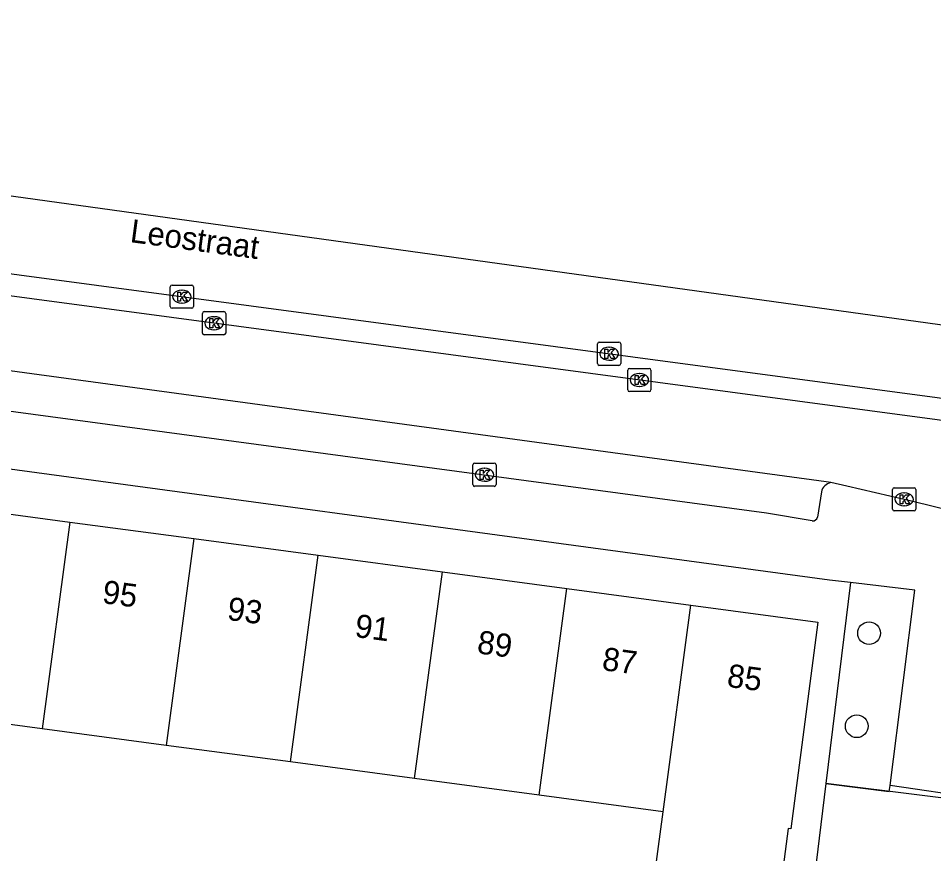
# Model space of a CAD drawing. Extents: x 161696 to 162377, y 380761 to 381673.
# Drawn here: x 161940.55 to 161980.04, y 381607.23 to 381643.26 of the extents above; entities that cross this region are included whole.
import ezdxf

# ---------------------------------------------------------------- set-up
doc = ezdxf.new("R2010")
doc.units = 0
for name, color, linetype in [('IMGEO_Boom', 7, 'Continuous'), ('IMGEO_Groenvoorziening', 7, 'Continuous'), ('IMGEO_Hek', 7, 'Continuous'), ('IMGEO_Kolk', 7, 'Continuous'), ('IMGEO_Muur', 7, 'Continuous'), ('IMGEO_Openbare_ruimte_label', 7, 'Continuous'), ('IMGEO_Pand', 7, 'Continuous'), ('IMGEO_Pand_nummerreeks', 7, 'Continuous'), ('IMGEO_Rijbaan_lokaal_open', 7, 'Continuous'), ('IMGEO_Rijbaan_regionaal_gesloten', 7, 'Continuous'), ('IMGEO_Voetpad_open', 7, 'Continuous')]:
    doc.layers.add(name, color=color, linetype=linetype)

msp = doc.modelspace()

# ---------------------------------------------------------------- linework, layer by layer
at = {"layer": 'IMGEO_Boom'}
for centre in [(161977.253, 381616.744), (161976.723, 381612.729)]:
    msp.add_circle(centre, 0.489, dxfattribs=at)
at = {"layer": 'IMGEO_Groenvoorziening'}
msp.add_lwpolyline([(161976.453, 381618.923), (161975.396, 381610.257), (161978.12, 381609.918), (161978.159, 381610.178)], dxfattribs=at)
at = {"layer": 'IMGEO_Hek'}
msp.add_lwpolyline([(161975.396, 381610.257), (161969.081, 381558.471), (161977.457, 381555.072), (161976.96, 381551.061)], dxfattribs=at)
at = {"layer": 'IMGEO_Kolk'}
for p, q in [((161947.106, 381630.832), (161947.106, 381631.684)), ((161947.181, 381631.758), (161948.033, 381631.758)), ((161947.594, 381631.538), (161947.619, 381631.538)), ((161948.107, 381631.684), (161948.107, 381630.832)), ((161948.033, 381630.758), (161947.181, 381630.758)), ((161947.617, 381630.978), (161947.592, 381630.978)), ((161948.495, 381629.686), (161948.495, 381630.538)), ((161948.57, 381630.612), (161949.422, 381630.612)), ((161948.983, 381630.392), (161949.008, 381630.392)), ((161949.496, 381630.538), (161949.496, 381629.686)), ((161949.422, 381629.612), (161948.57, 381629.612)), ((161949.006, 381629.832), (161948.981, 381629.832)), ((161965.538, 381628.37), (161965.538, 381629.222)), ((161965.613, 381629.296), (161966.465, 381629.296)), ((161966.539, 381629.222), (161966.539, 381628.37)), ((161966.026, 381629.076), (161966.051, 381629.076)), ((161966.049, 381628.516), (161966.024, 381628.516)), ((161966.465, 381628.296), (161965.613, 381628.296)), ((161966.844, 381627.237), (161966.844, 381628.089)), ((161966.919, 381628.163), (161967.771, 381628.163)), ((161967.845, 381628.089), (161967.845, 381627.237)), ((161967.332, 381627.943), (161967.357, 381627.943)), ((161967.771, 381627.163), (161966.919, 381627.163)), ((161967.355, 381627.383), (161967.33, 381627.383)), ((161960.16, 381623.151), (161960.16, 381624.003)), ((161960.235, 381624.077), (161961.087, 381624.077)), ((161961.161, 381624.003), (161961.161, 381623.151)), ((161960.648, 381623.857), (161960.673, 381623.857)), ((161960.671, 381623.297), (161960.646, 381623.297)), ((161961.087, 381623.077), (161960.235, 381623.077)), ((161978.269, 381622.09), (161978.269, 381622.942)), ((161978.344, 381623.016), (161979.196, 381623.016)), ((161979.27, 381622.942), (161979.27, 381622.09)), ((161978.757, 381622.796), (161978.782, 381622.796)), ((161978.78, 381622.236), (161978.755, 381622.236)), ((161979.196, 381622.016), (161978.344, 381622.016))]:
    msp.add_line(p, q, dxfattribs=at)
for points in [[(161947.106, 381630.832), (161947.106, 381631.684)], [(161947.181, 381631.758), (161948.033, 381631.758)], [(161948.107, 381631.684), (161948.107, 381630.832)], [(161947.427, 381631.458), (161947.55, 381631.458), (161947.55, 381631.307), (161947.68, 381631.458), (161947.844, 381631.458), (161947.698, 381631.307), (161947.851, 381631.058), (161947.699, 381631.058), (161947.614, 381631.222), (161947.55, 381631.155), (161947.55, 381631.058), (161947.427, 381631.058), (161947.427, 381631.458)], [(161948.033, 381630.758), (161947.181, 381630.758)], [(161948.495, 381629.686), (161948.495, 381630.538)], [(161948.57, 381630.612), (161949.422, 381630.612)], [(161949.496, 381630.538), (161949.496, 381629.686)], [(161948.816, 381630.312), (161948.939, 381630.312), (161948.939, 381630.161), (161949.069, 381630.312), (161949.233, 381630.312), (161949.087, 381630.161), (161949.24, 381629.912), (161949.088, 381629.912), (161949.003, 381630.076), (161948.939, 381630.009), (161948.939, 381629.912), (161948.816, 381629.912), (161948.816, 381630.312)], [(161949.422, 381629.612), (161948.57, 381629.612)], [(161965.538, 381628.37), (161965.538, 381629.222)], [(161965.613, 381629.296), (161966.465, 381629.296)], [(161966.539, 381629.222), (161966.539, 381628.37)], [(161965.859, 381628.996), (161965.982, 381628.996), (161965.982, 381628.845), (161966.112, 381628.996), (161966.276, 381628.996), (161966.13, 381628.845), (161966.283, 381628.596), (161966.131, 381628.596), (161966.046, 381628.76), (161965.982, 381628.693), (161965.982, 381628.596), (161965.859, 381628.596), (161965.859, 381628.996)], [(161966.465, 381628.296), (161965.613, 381628.296)], [(161966.844, 381627.237), (161966.844, 381628.089)], [(161966.919, 381628.163), (161967.771, 381628.163)], [(161967.845, 381628.089), (161967.845, 381627.237)], [(161967.165, 381627.863), (161967.288, 381627.863), (161967.288, 381627.712), (161967.418, 381627.863), (161967.582, 381627.863), (161967.436, 381627.712), (161967.589, 381627.463), (161967.437, 381627.463), (161967.352, 381627.627), (161967.288, 381627.56), (161967.288, 381627.463), (161967.165, 381627.463), (161967.165, 381627.863)], [(161967.771, 381627.163), (161966.919, 381627.163)], [(161960.16, 381623.151), (161960.16, 381624.003)], [(161960.235, 381624.077), (161961.087, 381624.077)], [(161961.161, 381624.003), (161961.161, 381623.151)], [(161960.481, 381623.777), (161960.604, 381623.777), (161960.604, 381623.626), (161960.734, 381623.777), (161960.898, 381623.777), (161960.752, 381623.626), (161960.905, 381623.377), (161960.753, 381623.377), (161960.668, 381623.541), (161960.604, 381623.474), (161960.604, 381623.377), (161960.481, 381623.377), (161960.481, 381623.777)], [(161961.087, 381623.077), (161960.235, 381623.077)], [(161978.269, 381622.09), (161978.269, 381622.942)], [(161978.344, 381623.016), (161979.196, 381623.016)], [(161979.27, 381622.942), (161979.27, 381622.09)], [(161978.59, 381622.716), (161978.713, 381622.716), (161978.713, 381622.565), (161978.843, 381622.716), (161979.007, 381622.716), (161978.861, 381622.565), (161979.014, 381622.316), (161978.862, 381622.316), (161978.777, 381622.48), (161978.713, 381622.413), (161978.713, 381622.316), (161978.59, 381622.316), (161978.59, 381622.716)], [(161979.196, 381622.016), (161978.344, 381622.016)]]:
    msp.add_lwpolyline(points, dxfattribs=at)
for centre, start, end in [((161947.183, 381631.682), 91.552, 178.448), ((161947.183, 381631.682), 91.552, 178.448), ((161948.031, 381631.682), 1.552, 88.448), ((161948.031, 381631.682), 1.552, 88.448), ((161947.183, 381630.834), 181.552, 268.448), ((161947.183, 381630.834), 181.552, 268.448), ((161948.031, 381630.834), 271.552, 358.448), ((161948.031, 381630.834), 271.552, 358.448), ((161948.572, 381630.536), 91.552, 178.448), ((161948.572, 381630.536), 91.552, 178.448), ((161949.42, 381630.536), 1.552, 88.448), ((161949.42, 381630.536), 1.552, 88.448), ((161948.572, 381629.688), 181.552, 268.448), ((161948.572, 381629.688), 181.552, 268.448), ((161949.42, 381629.688), 271.552, 358.448), ((161949.42, 381629.688), 271.552, 358.448), ((161965.615, 381629.22), 91.552, 178.448), ((161965.615, 381629.22), 91.552, 178.448), ((161966.463, 381629.22), 1.552, 88.448), ((161966.463, 381629.22), 1.552, 88.448), ((161965.615, 381628.372), 181.552, 268.448), ((161965.615, 381628.372), 181.552, 268.448), ((161966.463, 381628.372), 271.552, 358.448), ((161966.463, 381628.372), 271.552, 358.448), ((161966.921, 381628.087), 91.552, 178.448), ((161966.921, 381628.087), 91.552, 178.448), ((161967.769, 381628.087), 1.552, 88.448), ((161967.769, 381628.087), 1.552, 88.448), ((161966.921, 381627.239), 181.552, 268.448), ((161966.921, 381627.239), 181.552, 268.448), ((161967.769, 381627.239), 271.552, 358.448), ((161967.769, 381627.239), 271.552, 358.448), ((161960.237, 381624.001), 91.552, 178.448), ((161960.237, 381624.001), 91.552, 178.448), ((161961.085, 381624.001), 1.552, 88.448), ((161961.085, 381624.001), 1.552, 88.448), ((161960.237, 381623.153), 181.552, 268.448), ((161960.237, 381623.153), 181.552, 268.448), ((161961.085, 381623.153), 271.552, 358.448), ((161961.085, 381623.153), 271.552, 358.448), ((161978.346, 381622.94), 91.552, 178.448), ((161978.346, 381622.94), 91.552, 178.448), ((161979.194, 381622.94), 1.552, 88.448), ((161979.194, 381622.94), 1.552, 88.448), ((161978.346, 381622.092), 181.552, 268.448), ((161978.346, 381622.092), 181.552, 268.448), ((161979.194, 381622.092), 271.552, 358.448), ((161979.194, 381622.092), 271.552, 358.448)]:
    msp.add_arc(centre, 0.0765, start, end, dxfattribs=at)
for centre, major_axis, ratio, start_param, end_param in [((161947.593, 381631.258), (-0.387, 0.002), 0.722429, 4.712389, 7.853982), ((161947.618, 381631.258), (-0.39, 0.002), 0.717154, 1.570796, 4.712389), ((161948.982, 381630.112), (-0.387, 0.002), 0.722429, 4.712389, 7.853982), ((161949.007, 381630.112), (-0.39, 0.002), 0.717154, 1.570796, 4.712389), ((161966.025, 381628.796), (-0.387, 0.002), 0.722429, 4.712389, 7.853982), ((161966.05, 381628.796), (-0.39, 0.002), 0.717154, 1.570796, 4.712389), ((161967.331, 381627.663), (-0.387, 0.002), 0.722429, 4.712389, 7.853982), ((161967.356, 381627.663), (-0.39, 0.002), 0.717154, 1.570796, 4.712389), ((161960.647, 381623.577), (-0.387, 0.002), 0.722429, 4.712389, 7.853982), ((161960.672, 381623.577), (-0.39, 0.002), 0.717154, 1.570796, 4.712389), ((161978.756, 381622.516), (-0.387, 0.002), 0.722429, 4.712389, 7.853982), ((161978.781, 381622.516), (-0.39, 0.002), 0.717154, 1.570796, 4.712389)]:
    msp.add_ellipse(centre, major_axis=major_axis, ratio=ratio, start_param=start_param, end_param=end_param, dxfattribs=at)
at = {"layer": 'IMGEO_Muur'}
msp.add_lwpolyline([(161984.054, 381609.178), (161975.396, 381610.257)], dxfattribs=at)
at = {"layer": 'IMGEO_Pand'}
for points in [[(161937.43, 381622.253), (161942.776, 381621.537)], [(161942.776, 381621.537), (161941.581, 381612.618)], [(161942.776, 381621.537), (161948.121, 381620.821)], [(161948.121, 381620.821), (161946.928, 381611.905)], [(161948.121, 381620.821), (161953.487, 381620.102)], [(161952.294, 381611.188), (161953.487, 381620.102)], [(161953.487, 381620.102), (161958.844, 381619.385)], [(161957.65, 381610.473), (161958.844, 381619.385)], [(161958.844, 381619.385), (161964.21, 381618.666)], [(161963.017, 381609.757), (161964.21, 381618.666)], [(161964.21, 381618.666), (161969.565, 381617.949)], [(161969.565, 381617.949), (161975.041, 381617.216), (161974.395, 381612.258), (161973.88, 381608.307), (161973.77, 381608.322), (161973.312, 381604.89), (161967.914, 381605.61), (161968.372, 381609.042)], [(161968.372, 381609.042), (161969.565, 381617.949)], [(161941.581, 381612.618), (161936.235, 381613.332)], [(161946.928, 381611.905), (161941.581, 381612.618)], [(161952.294, 381611.188), (161946.928, 381611.905)], [(161957.65, 381610.473), (161952.294, 381611.188)], [(161963.017, 381609.757), (161957.65, 381610.473)], [(161968.372, 381609.042), (161963.017, 381609.757)]]:
    msp.add_lwpolyline(points, dxfattribs=at)
at = {"layer": 'IMGEO_Rijbaan_lokaal_open'}
for points in [[(161983.32, 381625.528), (161901.841, 381636.406), (161890.813, 381637.741)], [(161975.611, 381623.236), (161975.403, 381623.274), (161932.756, 381629.059), (161896.884, 381633.804), (161893.831, 381634.062)], [(161986.836, 381620.591), (161984.806, 381621.032), (161979.085, 381622.443), (161978.77, 381622.516), (161976.302, 381623.077), (161975.611, 381623.236)]]:
    msp.add_lwpolyline(points, dxfattribs=at)
at = {"layer": 'IMGEO_Rijbaan_regionaal_gesloten'}
for points in [[(161867.859, 381643.264), (161884.969, 381642.644), (161901.285, 381641.036), (161932.232, 381636.725), (161940.345, 381635.595), (162020.69, 381624.466), (162060.244, 381620.014), (162063.052, 381619.843), (162063.15, 381619.837)], [(161890.884, 381638.761), (161902.813, 381637.224), (161910.977, 381636.152), (162000, 381624.262), (162030.983, 381620.121)]]:
    msp.add_lwpolyline(points, dxfattribs=at)
at = {"layer": 'IMGEO_Voetpad_open'}
for points in [[(161974.805, 381621.588), (161972.836, 381621.925), (161932.514, 381627.334), (161928.604, 381627.856), (161896.622, 381632.123), (161895.943, 381632.197)], [(161976.453, 381618.923), (161975.543, 381619.029), (161932.2, 381624.891)], [(161975.199, 381622.836), (161975.036, 381621.743)], [(161978.159, 381610.178), (161978.73, 381614.596), (161979.235, 381618.599), (161976.453, 381618.923)], [(161981.997, 381610.444), (161981.891, 381609.633), (161978.159, 381610.178)]]:
    msp.add_lwpolyline(points, dxfattribs=at)
for centre, radius, start, end in [((161975.707, 381622.725), 0.52, 100.6142, 167.6925), ((161974.82, 381621.816), 0.228, 266.3043, 341.4185)]:
    msp.add_arc(centre, radius, start, end, dxfattribs=at)

# ---------------------------------------------------------------- texts
at = {"layer": 'IMGEO_Openbare_ruimte_label'}
msp.add_text('Leostraat', height=1, rotation=352.4129, dxfattribs=at).set_placement((161945.338, 381633.614))
at = {"layer": 'IMGEO_Pand_nummerreeks'}
for s, rotation, p in [('95', 352.3727, (161944.138, 381618.045)), ('93', 352.3727, (161949.528, 381617.323)), ('91', 352.3727, (161955.031, 381616.586)), ('89', 352.3727, (161960.31, 381615.879)), ('87', 352.3727, (161965.7, 381615.157)), ('85', 352.3739, (161971.091, 381614.436))]:
    msp.add_text(s, height=1, rotation=rotation, dxfattribs=at).set_placement(p)

doc.saveas('drawing.dxf')
